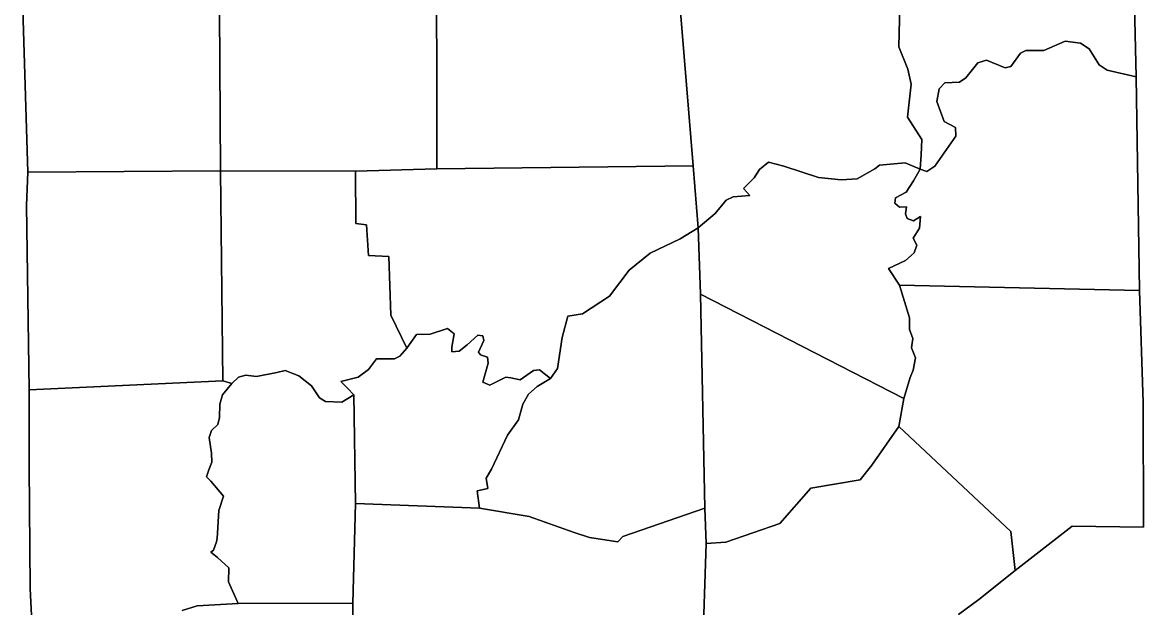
# Model space of a CAD drawing. Extents: x 2308163 to 2335412, y -96774 to 125428.
# Drawn here: x 2326138.8 to 2326225.6, y 124799.1 to 124844.4 of the extents above; entities that cross this region are included whole.
import ezdxf

# ---------------------------------------------------------------- set-up
doc = ezdxf.new("R2010")
doc.units = 0
doc.layers.add('Old_Level_20', color=7, linetype='Continuous')

msp = doc.modelspace()

# ---------------------------------------------------------------- linework, layer by layer
at = {"layer": 'Old_Level_20'}
for points in [[(2326138.827, 124845.447), (2326138.786, 124854.417), (2326153.984, 124853.662), (2326154.113, 124832.931), (2326139.202, 124832.815), (2326138.827, 124845.447)], [(2326173.525, 124853.497), (2326189.04, 124854.396), (2326189.683, 124845.86), (2326190.716, 124833.311), (2326170.879, 124833.076), (2326170.853, 124853.244), (2326173.525, 124853.497)], [(2326153.984, 124853.662), (2326166.763, 124853.302), (2326170.853, 124853.244), (2326170.879, 124833.076), (2326164.57, 124832.897), (2326154.113, 124832.931), (2326153.984, 124853.662)], [(2326224.813, 124849.033), (2326225.027, 124840.19), (2326222.769, 124840.721), (2326222.16, 124841.14), (2326221.38, 124842.37), (2326220.716, 124842.798), (2326219.517, 124842.962), (2326217.868, 124842.23), (2326216.483, 124842.249), (2326216.065, 124842.025), (2326215.32, 124841), (2326214.861, 124840.894), (2326213.44, 124841.481), (2326212.748, 124841.294), (2326211.817, 124840.125), (2326211.329, 124839.797), (2326210.21, 124839.723), (2326209.761, 124839.277), (2326209.576, 124838.287), (2326210.152, 124836.743), (2326211.037, 124836.286), (2326211.06, 124835.608), (2326209.426, 124833.291), (2326208.815, 124832.865), (2326208.282, 124833.049), (2326208.372, 124834.165), (2326208.414, 124835.343), (2326207.305, 124837.07), (2326207.583, 124839.628), (2326207.347, 124840.788), (2326206.629, 124842.522), (2326206.782, 124847.86)], [(2326211.253, 124798.586), (2326212.834, 124799.74), (2326215.655, 124801.975), (2326220.063, 124805.41), (2326225.589, 124805.331), (2326225.564, 124814.981), (2326225.272, 124823.658), (2326225.027, 124840.19), (2326224.813, 124849.033)], [(2326206.782, 124847.86), (2326206.629, 124842.522), (2326207.347, 124840.788), (2326207.583, 124839.628), (2326207.305, 124837.07), (2326208.414, 124835.343), (2326208.372, 124834.165), (2326208.282, 124833.049), (2326207.123, 124833.542), (2326205.153, 124833.355), (2326204.782, 124833.066), (2326203.402, 124832.291), (2326202.17, 124832.23), (2326200.411, 124832.409), (2326197.738, 124833.276), (2326196.554, 124833.603), (2326195.865, 124833.017), (2326195.45, 124832.394), (2326194.615, 124831.544), (2326195.106, 124831.026), (2326193.809, 124830.916), (2326193.273, 124830.648), (2326192.417, 124829.63), (2326191.1, 124828.502), (2326190.716, 124833.311)], [(2326190.716, 124833.311), (2326189.683, 124845.86)], [(2326138.827, 124845.447), (2326139.202, 124832.815), (2326139.096, 124830.246), (2326139.316, 124815.977), (2326139.314, 124810.065), (2326139.395, 124800.585), (2326139.483, 124798.509)], [(2326206.68, 124830.105), (2326206.333, 124830.433), (2326206.383, 124830.822), (2326207.219, 124831.274), (2326207.778, 124832.158), (2326208.282, 124833.049), (2326208.815, 124832.865), (2326209.426, 124833.291), (2326211.06, 124835.608), (2326211.037, 124836.286), (2326210.152, 124836.743), (2326209.576, 124838.287), (2326209.761, 124839.277), (2326210.21, 124839.723), (2326211.329, 124839.797), (2326211.817, 124840.125), (2326212.748, 124841.294), (2326213.44, 124841.481), (2326214.861, 124840.894), (2326215.32, 124841), (2326216.065, 124842.025), (2326216.483, 124842.249), (2326217.868, 124842.23), (2326219.517, 124842.962), (2326220.716, 124842.798), (2326221.38, 124842.37), (2326222.16, 124841.14), (2326222.769, 124840.721), (2326225.027, 124840.19), (2326225.272, 124823.658), (2326206.686, 124824.071), (2326205.85, 124825.365), (2326207.152, 124825.982), (2326207.838, 124826.568), (2326208.025, 124827.164), (2326207.762, 124827.706), (2326208.25, 124828.487), (2326208.31, 124829.381), (2326207.768, 124829.058), (2326207.291, 124829.234), (2326207.169, 124829.589), (2326207.24, 124830.143), (2326206.68, 124830.105)], [(2326191.1, 124828.502), (2326192.417, 124829.63), (2326193.273, 124830.648), (2326193.809, 124830.916), (2326195.106, 124831.026), (2326194.615, 124831.544), (2326195.45, 124832.394), (2326195.865, 124833.017), (2326196.554, 124833.603), (2326197.738, 124833.276), (2326200.411, 124832.409), (2326202.17, 124832.23), (2326203.402, 124832.291), (2326204.782, 124833.066), (2326205.153, 124833.355), (2326207.123, 124833.542), (2326208.282, 124833.049), (2326207.778, 124832.158), (2326207.219, 124831.274), (2326206.383, 124830.822), (2326206.333, 124830.433), (2326206.68, 124830.105), (2326207.24, 124830.143), (2326207.169, 124829.589), (2326207.291, 124829.234), (2326207.768, 124829.058), (2326208.31, 124829.381), (2326208.25, 124828.487), (2326207.762, 124827.706), (2326208.025, 124827.164), (2326207.838, 124826.568), (2326207.152, 124825.982), (2326205.85, 124825.365), (2326206.686, 124824.071), (2326207.476, 124821.542), (2326207.475, 124820.641), (2326207.718, 124819.932), (2326207.628, 124819.212), (2326207.92, 124818.441), (2326207.746, 124817.506), (2326207.506, 124816.917), (2326207.025, 124815.288), (2326191.284, 124823.382), (2326191.1, 124828.502)], [(2326139.202, 124832.815), (2326154.113, 124832.931), (2326154.291, 124816.666), (2326139.316, 124815.977), (2326139.096, 124830.246), (2326139.202, 124832.815)], [(2326154.291, 124816.666), (2326154.113, 124832.931), (2326164.57, 124832.897), (2326164.607, 124828.842), (2326165.436, 124828.732), (2326165.583, 124826.374), (2326167.142, 124826.283), (2326167.297, 124821.76), (2326168.545, 124819.204), (2326168.019, 124818.589), (2326167.597, 124818.359), (2326166.196, 124818.37), (2326165.586, 124817.538), (2326164.783, 124816.958), (2326163.449, 124816.618), (2326163.945, 124816.097), (2326164.442, 124815.576), (2326163.528, 124815.011), (2326162.244, 124815.063), (2326161.774, 124815.352), (2326161.161, 124816.288), (2326160.188, 124817.042), (2326159.116, 124817.467), (2326158.48, 124817.322), (2326156.922, 124817.01), (2326156.092, 124817.117), (2326155.51, 124816.964), (2326154.996, 124816.46), (2326154.291, 124816.666)], [(2326164.607, 124828.842), (2326164.57, 124832.897), (2326170.879, 124833.076), (2326190.716, 124833.311), (2326191.1, 124828.502), (2326189.709, 124827.667), (2326187.389, 124826.558), (2326185.769, 124825.241), (2326184.228, 124823.232), (2326182.153, 124821.858), (2326181.01, 124821.668), (2326180.579, 124820.021), (2326180.222, 124817.626), (2326179.676, 124816.845), (2326178.811, 124817.525), (2326178.356, 124817.471), (2326177.314, 124816.754), (2326176.606, 124816.903), (2326176.22, 124816.953), (2326174.965, 124816.32), (2326174.434, 124816.559), (2326174.845, 124818.041), (2326174.79, 124818.503), (2326174.254, 124818.686), (2326174.109, 124818.876), (2326174.505, 124819.791), (2326174.437, 124820.142), (2326174.051, 124820.192), (2326173.229, 124819.446), (2326172.607, 124818.958), (2326172.041, 124818.918), (2326172.029, 124819.261), (2326172.218, 124820.318), (2326171.709, 124820.726), (2326170.363, 124820.276), (2326169.294, 124820.245), (2326168.545, 124819.204), (2326167.297, 124821.76), (2326167.142, 124826.283), (2326165.583, 124826.374), (2326165.436, 124828.732), (2326164.607, 124828.842)], [(2326174.005, 124808.141), (2326174.812, 124808.323), (2326174.688, 124809.134), (2326175.108, 124809.82), (2326176.33, 124812.449), (2326177.206, 124813.642), (2326177.524, 124814.852), (2326177.96, 124815.648), (2326178.649, 124816.24), (2326179.676, 124816.845), (2326180.222, 124817.626), (2326180.579, 124820.021), (2326181.01, 124821.668), (2326182.153, 124821.858), (2326184.228, 124823.232), (2326185.769, 124825.241), (2326187.389, 124826.558), (2326189.709, 124827.667), (2326191.1, 124828.502), (2326191.284, 124823.382), (2326191.613, 124806.81), (2326185.261, 124804.613), (2326184.877, 124804.207), (2326182.683, 124804.541), (2326181.499, 124804.918), (2326178.016, 124806.154), (2326174.178, 124806.812), (2326174.005, 124808.141)], [(2326206.686, 124824.071), (2326225.272, 124823.658), (2326225.564, 124814.981), (2326225.589, 124805.331), (2326220.063, 124805.41), (2326215.655, 124801.975), (2326215.303, 124804.999), (2326206.646, 124813.137), (2326207.025, 124815.288), (2326207.506, 124816.917), (2326207.746, 124817.506), (2326207.92, 124818.441), (2326207.628, 124819.212), (2326207.718, 124819.932), (2326207.475, 124820.641), (2326207.476, 124821.542), (2326206.686, 124824.071)], [(2326191.613, 124806.81), (2326191.284, 124823.382), (2326207.025, 124815.288), (2326206.646, 124813.137), (2326204.551, 124810.135), (2326203.634, 124809.012), (2326199.827, 124808.367), (2326197.431, 124805.621), (2326193.242, 124804.171), (2326191.725, 124804.08), (2326191.613, 124806.81)], [(2326163.449, 124816.618), (2326164.783, 124816.958), (2326165.586, 124817.538), (2326166.196, 124818.37), (2326167.597, 124818.359), (2326168.019, 124818.589), (2326168.545, 124819.204), (2326169.294, 124820.245), (2326170.363, 124820.276), (2326171.709, 124820.726), (2326172.218, 124820.318), (2326172.029, 124819.261), (2326172.041, 124818.918), (2326172.607, 124818.958), (2326173.229, 124819.446), (2326174.051, 124820.192), (2326174.437, 124820.142), (2326174.505, 124819.791), (2326174.109, 124818.876), (2326174.254, 124818.686), (2326174.79, 124818.503), (2326174.845, 124818.041), (2326174.434, 124816.559), (2326174.965, 124816.32), (2326176.22, 124816.953), (2326176.606, 124816.903), (2326177.314, 124816.754), (2326178.356, 124817.471), (2326178.811, 124817.525), (2326179.676, 124816.845), (2326178.649, 124816.24), (2326177.96, 124815.648), (2326177.524, 124814.852), (2326177.206, 124813.642), (2326176.33, 124812.449), (2326175.108, 124809.82), (2326174.688, 124809.134), (2326174.812, 124808.323), (2326174.005, 124808.141), (2326174.178, 124806.812), (2326164.58, 124807.179), (2326164.442, 124815.576), (2326163.945, 124816.097), (2326163.449, 124816.618)], [(2326153.237, 124812.285), (2326153.417, 124812.833), (2326153.924, 124813.282), (2326154.049, 124813.838), (2326154.065, 124814.866), (2326154.267, 124815.582), (2326154.996, 124816.46), (2326155.51, 124816.964), (2326156.092, 124817.117), (2326156.922, 124817.01), (2326158.48, 124817.322), (2326159.116, 124817.467), (2326160.188, 124817.042), (2326161.161, 124816.288), (2326161.774, 124815.352), (2326162.244, 124815.063), (2326163.528, 124815.011), (2326164.442, 124815.576), (2326164.58, 124807.179), (2326164.368, 124799.453), (2326155.487, 124799.424), (2326154.736, 124801.118), (2326154.755, 124802.202), (2326153.895, 124802.996), (2326153.383, 124803.404), (2326153.569, 124803.551), (2326153.818, 124804.207), (2326153.852, 124804.488), (2326153.9, 124804.882), (2326154.003, 124806.64), (2326154.363, 124807.738), (2326153.38, 124808.893), (2326153.027, 124809.224), (2326153.207, 124809.773), (2326153.45, 124810.371), (2326153.423, 124811.06), (2326153.237, 124812.285)], [(2326139.483, 124798.509), (2326139.395, 124800.585), (2326139.314, 124810.065), (2326139.316, 124815.977), (2326154.291, 124816.666)], [(2326154.291, 124816.666), (2326154.996, 124816.46), (2326154.267, 124815.582), (2326154.065, 124814.866), (2326154.049, 124813.838), (2326153.924, 124813.282), (2326153.417, 124812.833), (2326153.237, 124812.285), (2326153.423, 124811.06), (2326153.45, 124810.371), (2326153.207, 124809.773), (2326153.027, 124809.224), (2326153.38, 124808.893), (2326154.363, 124807.738), (2326154.003, 124806.64), (2326153.9, 124804.882), (2326153.852, 124804.488), (2326153.818, 124804.207), (2326153.569, 124803.551), (2326153.383, 124803.404), (2326153.895, 124802.996), (2326154.755, 124802.202), (2326154.736, 124801.118), (2326155.487, 124799.424), (2326152.315, 124799.25), (2326151.144, 124798.882)], [(2326191.486, 124797.037), (2326191.725, 124804.08), (2326193.242, 124804.171), (2326197.431, 124805.621), (2326199.827, 124808.367), (2326203.634, 124809.012), (2326204.551, 124810.135), (2326206.646, 124813.137), (2326215.303, 124804.999), (2326215.655, 124801.975), (2326212.834, 124799.74), (2326211.253, 124798.586)], [(2326164.305, 124794.73), (2326164.368, 124799.453), (2326164.58, 124807.179), (2326174.178, 124806.812)], [(2326174.178, 124806.812), (2326178.016, 124806.154), (2326181.499, 124804.918), (2326182.683, 124804.541), (2326184.877, 124804.207), (2326185.261, 124804.613), (2326191.613, 124806.81), (2326191.725, 124804.08), (2326191.486, 124797.037)], [(2326151.144, 124798.882), (2326152.315, 124799.25), (2326155.487, 124799.424), (2326164.368, 124799.453), (2326164.305, 124794.73)]]:
    msp.add_lwpolyline(points, dxfattribs=at)

doc.saveas('drawing.dxf')
